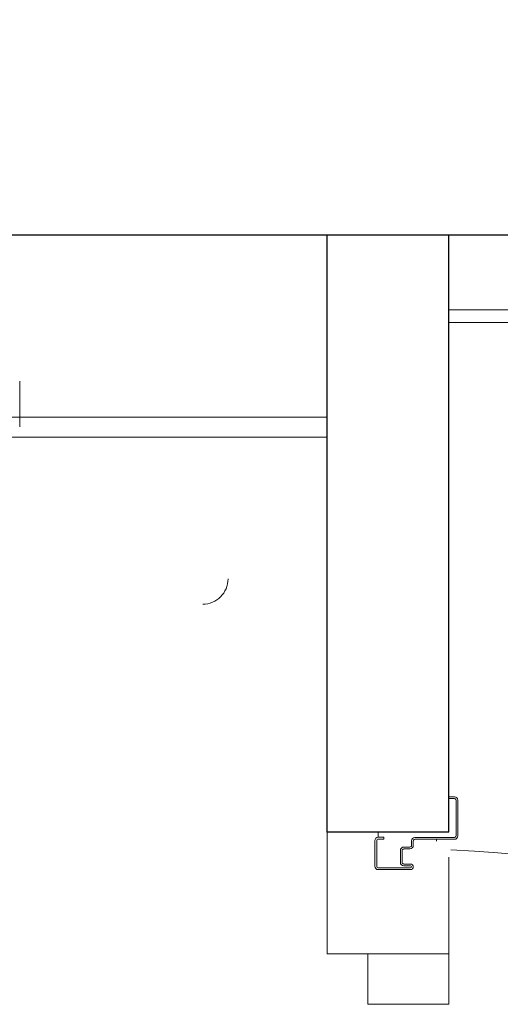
# Model space of a CAD drawing. Header units: millimetres. Extents: x 23192 to 177760, y -399809 to -79279.
# Tile 544 of 656: x 73086 to 73134, y -197960 to -197862. Entities that reach past the tile are written whole.
import ezdxf

# ---------------------------------------------------------------- set-up
doc = ezdxf.new("R2010")
doc.units = ezdxf.units.MM
doc.linetypes.add('Hidden Line', pattern=[391.222223, 282.222223, -109])
doc.linetypes.add('HIDDEN2', pattern=[4.7625, 3.175, -1.5875])
doc.layers.get('0').update_dxf_attribs({"lineweight": 0})
for name, color, linetype, lineweight in [('!! 0_ Istn-sciany', 3, 'Continuous', 30), ('!! 2 ZABUDOWA GK-MDF', 54, 'Continuous', 13), ('!! 2_Drzwi - nowe remont', 33, 'Continuous', 9), ('!! wymiary osi', 250, 'Continuous', 9)]:
    doc.layers.add(name, color=color, linetype=linetype, lineweight=lineweight)
doc.layers.add('!! 2_WYBURZENIA DO REMONTU', color=7, linetype='Continuous', lineweight=0, true_color=0x4d4d4d, plot=False)
doc.layers.add('!!_@ wypos sanit nd', color=7, linetype='Continuous', lineweight=0, plot=False)
doc.styles.add('TXT', font='simplex.shx')
doc.dimstyles.new('DIM50', dxfattribs={"dimscale": 5, "dimtxt": 2.5, "dimasz": 1.5, "dimexe": 0, "dimexo": 0, "dimgap": 0.5, "dimtad": 1, "dimdec": 4, "dimrnd": 0.5, "dimdsep": 46, "dimtxsty": 'TXT', "dimblk1": 'TICK1', "dimblk2": 'TICK1', "dimsah": 1, "dimcen": 0, "dimse1": 1, "dimse2": 1, "dimclrd": 1, "dimclre": 7, "dimclrt": 9, "dimadec": 0, "dimazin": 0, "dimtfac": 1, "dimtdec": 4, "dimtmove": 2, "dimatfit": 3, "dimldrblk": 'TICK1', "dimfxl": 1, "dimtolj": 1, "dimarcsym": 0})

# ---------------------------------------------------------------- blocks, each defined once
blk = doc.blocks.new('drzwi 90- sc 12')
for p, q in [((-13715.57, 20308.322), (-13715.57, 20308.559)), ((-13715.57, 20307.692), (-13715.57, 20308.559)), ((-13715.57, 20307.822), (-13715.57, 20308.559)), ((-13715.57, 20307.722), (-13715.37, 20307.722)), ((-13715.77, 20301.962), (-13716.27, 20301.962))]:
    blk.add_line(p, q)
at = {"ltscale": 0.2}
for points in [[(-13715.57, 20307.512), (-13715.57, 20309.482, 0.414214), (-13715.91, 20309.822), (-13719.43, 20309.822, 0.414214), (-13719.77, 20309.482), (-13719.77, 20308.922), (-13719.59, 20308.922), (-13719.59, 20309.482, -0.414214), (-13719.43, 20309.642), (-13716.97, 20309.642)], [(-13716.97, 20309.642), (-13715.91, 20309.642, -0.414214), (-13715.75, 20309.482), (-13715.75, 20307.512)], [(-13715.75, 20307.761), (-13715.75, 20305.582, 0.414214), (-13715.41, 20305.242), (-13714.96, 20305.242, -0.414214), (-13714.8, 20305.082), (-13714.8, 20304.482, 0.414214), (-13714.46, 20304.142), (-13713.28, 20304.142, 0.414214), (-13712.94, 20304.482), (-13712.94, 20305.147, -1), (-13712.75, 20305.147), (-13712.75, 20301.962, -0.414214), (-13712.91, 20301.802), (-13715.43, 20301.802, -0.414214), (-13715.59, 20301.962), (-13715.59, 20302.522), (-13715.77, 20302.522), (-13715.77, 20301.962, 0.414214), (-13715.43, 20301.622), (-13712.91, 20301.622, 0.414214), (-13712.57, 20301.962), (-13712.57, 20305.147, 1), (-13713.12, 20305.147), (-13713.12, 20304.482, -0.414214), (-13713.28, 20304.322), (-13714.46, 20304.322, -0.414214), (-13714.62, 20304.482), (-13714.62, 20305.082, 0.414214), (-13714.96, 20305.422), (-13715.41, 20305.422, -0.414214), (-13715.57, 20305.582), (-13715.57, 20307.635)]]:
    blk.add_lwpolyline(points, format="xyb", dxfattribs=at)
at = {"lineweight": 30}
for points in [[(-13716.27, 20308.924), (-13721.27, 20308.924)], [(-13716.27, 20308.924), (-13716.27, 20296.924)]]:
    blk.add_lwpolyline(points, dxfattribs=at)
at = {"linetype": 'Hidden Line', "lineweight": 9, "ltscale": 0.05}
blk.add_arc((-13615.496, 20305.137), 99.116, 94.80054, 177.69442, dxfattribs=at)
blk = doc.blocks.new('A$Cff2eaf8b')
blk.add_lwpolyline([(0.20099, -0.02671), (0.20099, -0.0717)])
blk = doc.blocks.new('TICK1')
at = {"color": 0}
for p, q in [((0, -1.4), (0, 1.4)), ((0, 0), (-1, 0))]:
    blk.add_line(p, q, dxfattribs=at)
at = {"color": 2}
blk.add_line((-1, -1), (1, 1), dxfattribs=at)
blk = doc.blocks.new('*D4180')
at = {"layer": '!! wymiary osi', "color": 1, "lineweight": -2, "transparency": 16777216}
blk.add_line((73048.278, -197858.088), (73048.278, -197876.088), dxfattribs=at)
at = {"layer": 'DEFPOINTS', "color": 0, "transparency": 16777216}
for p in [(73131.333, -197850.588), (73048.278, -197883.588), (73116.423, -197883.588)]:
    blk.add_point(p, dxfattribs=at)
at = {"layer": '!! wymiary osi', "color": 1, "lineweight": -2, "transparency": 16777216, "xscale": 7.5, "yscale": 7.5, "zscale": 7.5}
for p, rotation in [((73048.278, -197850.588), 90), ((73048.278, -197883.588), 270)]:
    blk.add_blockref('TICK1', p, dxfattribs=dict(at, rotation=rotation))
at = {"layer": '!! wymiary osi', "color": 9, "transparency": 16777216, "insert": (73039.528, -197867.088), "char_height": 12.5, "attachment_point": 5, "rotation": 90, "style": 'TXT'}
blk.add_mtext('\\A1;33', dxfattribs=at)
blk = doc.blocks.new('*D4181')
at = {"layer": '!! wymiary osi', "color": 1, "lineweight": -2, "transparency": 16777216}
blk.add_line((73048.278, -197891.088), (73048.278, -198047.088), dxfattribs=at)
at = {"layer": 'DEFPOINTS', "color": 0, "transparency": 16777216}
for p in [(73116.423, -197883.588), (73048.278, -198054.588), (73116.423, -198054.588)]:
    blk.add_point(p, dxfattribs=at)
at = {"layer": '!! wymiary osi', "color": 1, "lineweight": -2, "transparency": 16777216, "xscale": 7.5, "yscale": 7.5, "zscale": 7.5}
for p, rotation in [((73048.278, -197883.588), 90), ((73048.278, -198054.588), 270)]:
    blk.add_blockref('TICK1', p, dxfattribs=dict(at, rotation=rotation))
at = {"layer": '!! wymiary osi', "color": 9, "transparency": 16777216, "insert": (73039.528, -197969.088), "char_height": 12.5, "attachment_point": 5, "rotation": 90, "style": 'TXT'}
blk.add_mtext('\\A1;171', dxfattribs=at)

msp = doc.modelspace()

# ---------------------------------------------------------------- linework, layer by layer
at = {"layer": '!! 0_ Istn-sciany'}
for points in [[(73015.42327, -197883.5883), (73252.42327, -197883.5883)], [(73116.42327, -197942.5883), (73116.42327, -197883.5883)], [(73128.42327, -197942.5883), (73128.42327, -197883.5883)]]:
    msp.add_lwpolyline(points, dxfattribs=at)
at = {"layer": '!! 2 ZABUDOWA GK-MDF'}
for points in [[(73128.42327, -197890.9883), (73252.42327, -197890.9883)], [(73128.42327, -197892.2383), (73252.42327, -197892.2383)], [(73116.42327, -197901.5883), (73015.42327, -197901.5883)], [(73116.42327, -197903.5883), (73015.42327, -197903.5883)]]:
    msp.add_lwpolyline(points, dxfattribs=at)
at = {"layer": '!! 2_WYBURZENIA DO REMONTU', "linetype": 'HIDDEN2', "ltscale": 3}
for points in [[(73116.42327, -197954.5883), (73116.42327, -197942.5883)], [(73128.42327, -197954.5883), (73128.42327, -197942.5883)], [(73128.42327, -197954.5883), (73116.42327, -197954.5883)]]:
    msp.add_lwpolyline(points, dxfattribs=at)
for points in [[(73116.42327, -197954.5883), (73128.42327, -197954.5883), (73128.42327, -197942.5883), (73116.42327, -197942.5883)], [(73120.42327, -197959.5883), (73120.42327, -197954.5883), (73128.42327, -197954.5883), (73128.42327, -197959.5883)]]:
    msp.add_lwpolyline(points, close=True, dxfattribs=at)
msp.add_arc((73104.10916, -197917.56997), 2.5, 270, 0, dxfattribs=at)

# ---------------------------------------------------------------- block references
at = {"layer": '!! 2_Drzwi - nowe remont', "rotation": 269.9999999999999}
msp.add_blockref('drzwi 90- sc 12', (52819.49893, -211658.85801), dxfattribs=at)
at = {"layer": '!!_@ wypos sanit nd', "xscale": 100, "yscale": 100, "zscale": 100}
msp.add_blockref('A$Cff2eaf8b', (73065.92327, -197895.3703), dxfattribs=at)

# ---------------------------------------------------------------- dimensions: what is measured, and where the dimension line sits
at = {"layer": '!! wymiary osi'}
for base, p1, p2, picture, middle in [((73048.27769, -197883.5883), (73131.33334, -197850.5883), (73116.42327, -197883.5883), '*D4180', (73039.52769, -197867.0883)), ((73048.27769, -198054.5883), (73116.42327, -197883.5883), (73116.42327, -198054.5883), '*D4181', (73039.52769, -197969.0883))]:
    dim = msp.add_linear_dim(base=base, p1=p1, p2=p2, angle=90, dimstyle='DIM50', dxfattribs=at)
    dim.commit()
    dim.dimension.update_dxf_attribs({"geometry": picture, "text_midpoint": middle})

doc.saveas('drawing.dxf')
